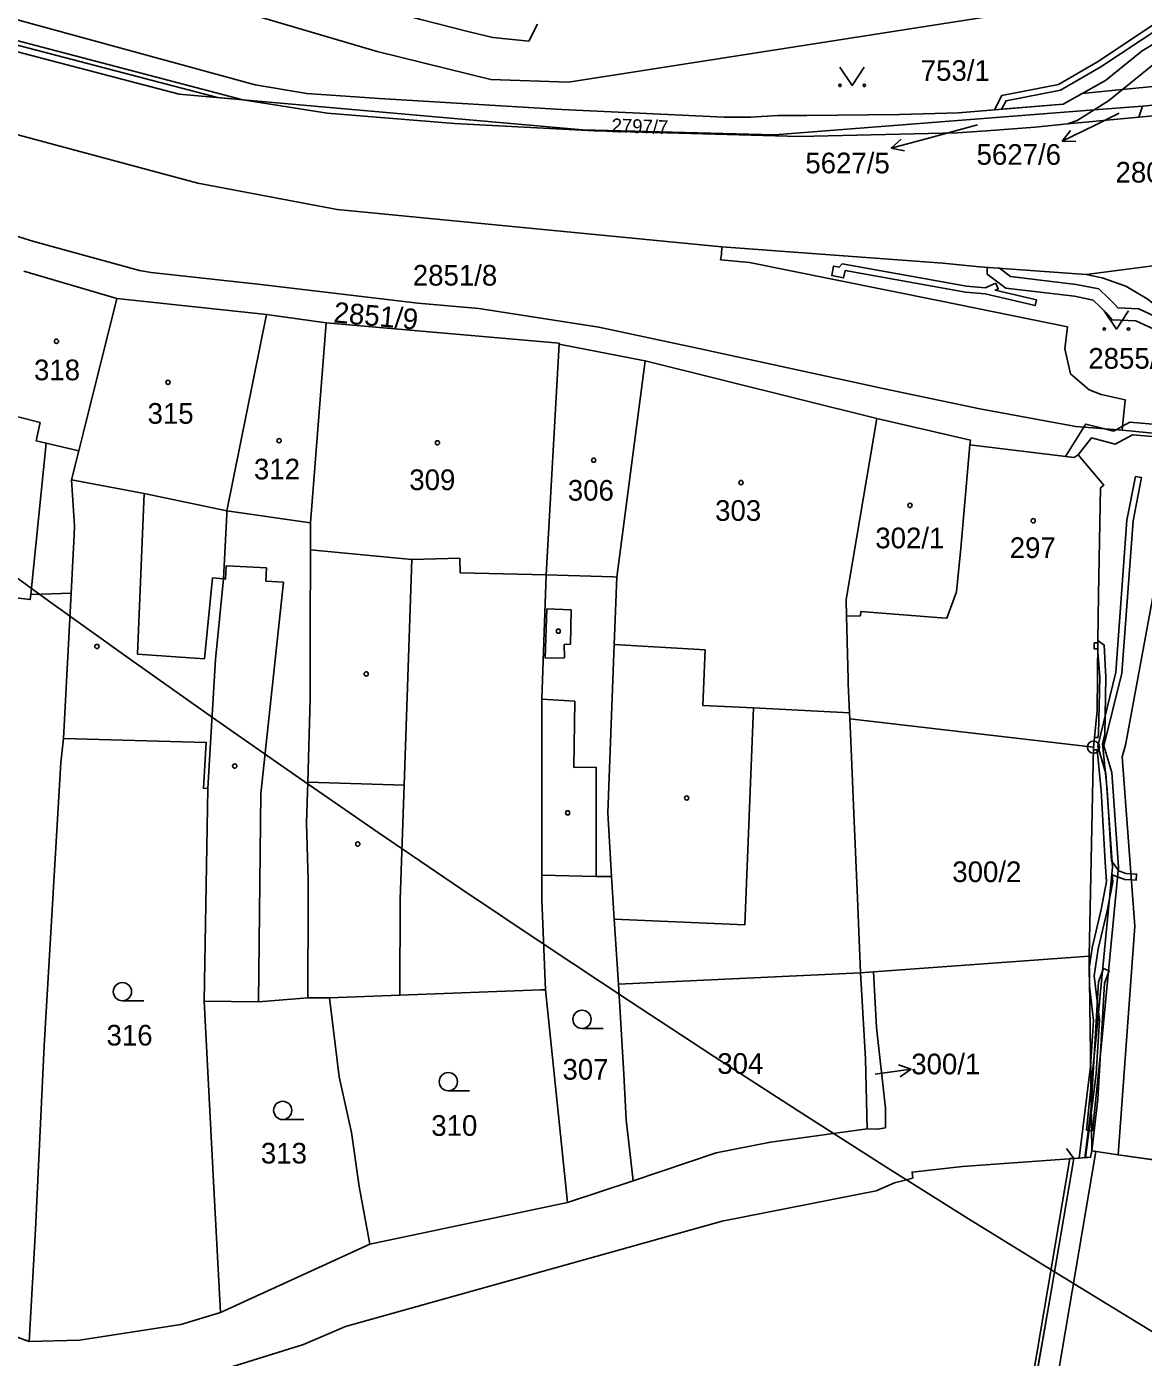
# Model space of a CAD drawing. Extents: x -644096 to -634268, y -1141430 to -1133463.
# Drawn here: x -639489.4 to -639397.4, y -1138238.1 to -1138128.6 of the extents above; entities that cross this region are included whole.
import ezdxf

# ---------------------------------------------------------------- set-up
doc = ezdxf.new("R2010")
doc.units = 0
for name, color, linetype in [('_CIVIL_CONSTRUCTION', 7, 'Continuous'), ('B_Hranice _3D', 7, 'Continuous'), ('M_Svah_Nasyp', 7, 'Continuous'), ('M_Svah_Zarez', 7, 'Continuous'), ('spodek_zarez', 7, 'Continuous'), ('svrsek_osa_sjezdy', 7, 'Continuous'), ('svrsek_osa_terminal_VRT', 7, 'Continuous'), ('svrsek_osa_VRT', 7, 'Continuous'), ('svrsek_popisy_VRT', 7, 'Continuous'), ('terminal_VRT', 7, 'Continuous')]:
    doc.layers.add(name, color=color, linetype=linetype)

msp = doc.modelspace()

# ---------------------------------------------------------------- linework, layer by layer
at = {"layer": '_CIVIL_CONSTRUCTION'}
for radius in [0.5, 0.0303]:
    msp.add_circle((-639401.52, -1138187.89), radius, dxfattribs=at)
at = {"layer": 'B_Hranice _3D'}
for points in [[(-639352.14, -1138118.12), (-639350.07, -1138128.62), (-639353.23, -1138129.01), (-639355.54, -1138129.53), (-639399.15, -1138133.78), (-639402.45, -1138134.1), (-639404.02, -1138134.98), (-639409.09, -1138135.39), (-639408.72, -1138134.7), (-639404.23, -1138133.83), (-639400.93, -1138131.91), (-639394.28, -1138127.51)], [(-639394.54, -1138127.09), (-639401.19, -1138131.49), (-639404.41, -1138133.35), (-639409.06, -1138134.26), (-639409.68, -1138135.44), (-639412.63, -1138135.68), (-639417.51, -1138135.83), (-639425.12, -1138135.91), (-639427.52, -1138135.9), (-639429.75, -1138136.04), (-639431.93, -1138136.06), (-639445.3, -1138135.41), (-639460.33, -1138134.51), (-639466.3, -1138134.11), (-639470.54, -1138133.4), (-639512.74, -1138121.84)], [(-639514.3, -1138123.8), (-639473.65, -1138134.43), (-639471.57, -1138134.61), (-639443.59, -1138137.08), (-639427.8, -1138137.5), (-639401.48, -1138135.45), (-639397.49, -1138135.14), (-639318.2, -1138127.46)], [(-639396.08, -1138152.62), (-639397.79, -1138151.82), (-639399.51, -1138151.75), (-639399.73, -1138151.48), (-639400.28, -1138150.94), (-639401.08, -1138150.18), (-639402.94, -1138149.81), (-639408.35, -1138149.17), (-639409.27, -1138148.48), (-639410.28, -1138148.41), (-639410.27, -1138148.98), (-639408.73, -1138150.13), (-639403.1, -1138150.79), (-639401.56, -1138151.1), (-639400.98, -1138151.66), (-639400.47, -1138152.16), (-639399.99, -1138152.73), (-639398.03, -1138152.82), (-639396.6, -1138153.48)], [(-639393.18, -1138161.62), (-639398.52, -1138161.16), (-639399.13, -1138161.49), (-639399.66, -1138161.78), (-639399.87, -1138161.89), (-639400.6, -1138161.7), (-639402.15, -1138161.31), (-639402.31, -1138161.56), (-639403.83, -1138163.97), (-639403.12, -1138164.06), (-639402.79, -1138163.84), (-639401.69, -1138162.45), (-639399.75, -1138162.95), (-639398.3, -1138162.18), (-639392.08, -1138162.72)]]:
    msp.add_lwpolyline(points, dxfattribs=at)
for points in [[(-639409.56, -1138149.72), (-639410.43, -1138150.09), (-639411.99, -1138149.95), (-639422.23, -1138148.12), (-639422.46, -1138148.4), (-639422.93, -1138148.31), (-639423.08, -1138149.09), (-639422.1, -1138149.28), (-639421.98, -1138148.67), (-639412.05, -1138150.45), (-639410.43, -1138150.6), (-639406.33, -1138151.56), (-639406.22, -1138151.07), (-639409.61, -1138150.28), (-639409.36, -1138150.18)], [(-639398.07, -1138165.61), (-639398.77, -1138169.22), (-639399.69, -1138181.73), (-639401.18, -1138187.82), (-639400.52, -1138190.06), (-639399.97, -1138197.76), (-639401.33, -1138212.01), (-639401.74, -1138215.93), (-639402.11, -1138219.41), (-639401.69, -1138219.46), (-639401.61, -1138219.47), (-639400.83, -1138212.05), (-639399.47, -1138197.76), (-639400.02, -1138189.98), (-639400.66, -1138187.8), (-639399.19, -1138181.81), (-639398.27, -1138169.28), (-639397.57, -1138165.71)], [(-639402.69, -1138221.71), (-639402.17, -1138221.67), (-639401.71, -1138218.06), (-639401.3, -1138214.75), (-639401.02, -1138210.36), (-639401.46, -1138206.72), (-639401.14, -1138204.5), (-639400.41, -1138201.36), (-639399.94, -1138198.98), (-639399.98, -1138198.39), (-639398.95, -1138198.8), (-639398.41, -1138198.82), (-639398, -1138198.84), (-639397.98, -1138198.34), (-639398.45, -1138198.32), (-639398.85, -1138198.3), (-639399.43, -1138198.07), (-639400.05, -1138197.26), (-639400.39, -1138191.42), (-639400.77, -1138187.63), (-639400.6, -1138186.88), (-639400.5, -1138182.13), (-639400.64, -1138179.49), (-639401.16, -1138179.11), (-639401.17, -1138180.06), (-639401, -1138182.13), (-639401.1, -1138186.82), (-639401.16, -1138187.11), (-639401.44, -1138187.11), (-639401.52, -1138187.89), (-639401.52, -1138188.11), (-639401.22, -1138188.11), (-639400.89, -1138191.46), (-639400.55, -1138197.37), (-639400.44, -1138198.94), (-639400.89, -1138201.26), (-639401.64, -1138204.4), (-639401.88, -1138206.11), (-639401.86, -1138207.54), (-639401.52, -1138210.38), (-639401.77, -1138214.18)], [(-639401.46, -1138179.3), (-639401.47, -1138179.8), (-639401.17, -1138179.81), (-639401.16, -1138179.31)], [(-639400.7, -1138206.12), (-639401.12, -1138207.22), (-639401.72, -1138217.51), (-639402.25, -1138221.68), (-639401.76, -1138221.64), (-639401.67, -1138221.13), (-639401.18, -1138216.86), (-639400.62, -1138207.32), (-639400.23, -1138206.29)], [(-639403.46, -1138221.76), (-639407.1, -1138243.14), (-639405.75, -1138243.18), (-639405.91, -1138244.02), (-639405.24, -1138244.15), (-639401.33, -1138221.18), (-639401.67, -1138221.13), (-639401.76, -1138221.64), (-639402.17, -1138221.67), (-639402.69, -1138221.71)], [(-639394.25, -1138245.59), (-639392.22, -1138234.1), (-639390.48, -1138224.25), (-639392.45, -1138223.25), (-639392.32, -1138222.46), (-639394.53, -1138222.15), (-639399.48, -1138221.44), (-639401.67, -1138221.13), (-639401.76, -1138221.64), (-639403.15, -1138221.74), (-639405.01, -1138232.69), (-639406.84, -1138243.15), (-639405.75, -1138243.18), (-639405.86, -1138243.73), (-639405.91, -1138244.02), (-639398.54, -1138245.37), (-639397.89, -1138245.5), (-639396.5, -1138245.75), (-639396.46, -1138245.53)]]:
    msp.add_lwpolyline(points, close=True, dxfattribs=at)
at = {"layer": 'M_Svah_Nasyp'}
for p, q in [((-639492.34, -1138160.15), (-639488.24, -1138161.18)), ((-639488.58, -1138162.68), (-639488.24, -1138161.18)), ((-639489.03, -1138175.32), (-639487.75, -1138162.87)), ((-639487.75, -1138162.87), (-639488.58, -1138162.68)), ((-639485.07, -1138163.52), (-639487.75, -1138162.87)), ((-639485.66, -1138165.89), (-639479.7, -1138167.01)), ((-639479.7, -1138167.01), (-639480.23, -1138180.24)), ((-639472.87, -1138168.45), (-639479.7, -1138167.01)), ((-639472.87, -1138168.45), (-639465.99, -1138169.44)), ((-639466, -1138171.65), (-639457.65, -1138172.44)), ((-639472.94, -1138172.97), (-639473, -1138174.06)), ((-639472.89, -1138172.98), (-639472.94, -1138172.97)), ((-639469.61, -1138173.15), (-639472.89, -1138172.98)), ((-639458.29, -1138191.02), (-639457.65, -1138172.44)), ((-639453.71, -1138172.35), (-639457.65, -1138172.44)), ((-639453.71, -1138172.35), (-639453.68, -1138173.56)), ((-639474.06, -1138173.96), (-639474.71, -1138180.63)), ((-639474.06, -1138173.96), (-639473.15, -1138174.05)), ((-639473, -1138174.06), (-639473.15, -1138174.05)), ((-639469.67, -1138174.23), (-639469.61, -1138173.15)), ((-639446.59, -1138173.71), (-639453.68, -1138173.56)), ((-639446.59, -1138173.71), (-639441.07, -1138173.89)), ((-639441.07, -1138173.89), (-639440.77, -1138173.9)), ((-639468.23, -1138174.31), (-639470.08, -1138191.71)), ((-639468.23, -1138174.31), (-639469.67, -1138174.23)), ((-639446.68, -1138180.56), (-639446.54, -1138176.52)), ((-639446.54, -1138176.52), (-639444.54, -1138176.59)), ((-639444.54, -1138176.59), (-639444.58, -1138179.43)), ((-639444.58, -1138179.43), (-639445.1, -1138179.46)), ((-639445.1, -1138179.46), (-639445.07, -1138180.54)), ((-639440.98, -1138179.44), (-639433.49, -1138179.88)), ((-639480.23, -1138180.24), (-639474.71, -1138180.63)), ((-639445.07, -1138180.54), (-639446.68, -1138180.56)), ((-639433.49, -1138179.88), (-639433.68, -1138184.47)), ((-639446.96, -1138183.95), (-639444.22, -1138184.1)), ((-639444.22, -1138184.1), (-639444.32, -1138189.58)), ((-639433.68, -1138184.47), (-639429.51, -1138184.66)), ((-639429.51, -1138184.66), (-639430.22, -1138202.52)), ((-639429.51, -1138184.66), (-639421.61, -1138185.08)), ((-639444.32, -1138189.58), (-639442.47, -1138189.55)), ((-639442.47, -1138189.55), (-639442.46, -1138198.53)), ((-639466.21, -1138190.78), (-639458.29, -1138191.02)), ((-639458.62, -1138200.43), (-639458.29, -1138191.02)), ((-639470.08, -1138191.71), (-639470.28, -1138208.86)), ((-639458.62, -1138200.43), (-639458.65, -1138208.31)), ((-639430.22, -1138202.52), (-639440.99, -1138202.04)), ((-639403.74, -1138220.93), (-639403.15, -1138221.74)), ((-639403.15, -1138221.74), (-639405.01, -1138232.69)), ((-639406.84, -1138243.15), (-639405.01, -1138232.69))]:
    msp.add_line(p, q, dxfattribs=at)
at = {"layer": 'M_Svah_Zarez'}
for centre in [(-639486.91, -1138154.49), (-639477.73, -1138157.87), (-639468.58, -1138162.67), (-639455.54, -1138162.85), (-639442.68, -1138164.28), (-639430.55, -1138166.12), (-639416.63, -1138168), (-639406.49, -1138169.26), (-639445.59, -1138178.35), (-639483.58, -1138179.61), (-639461.41, -1138181.87), (-639472.23, -1138189.45), (-639435.02, -1138192.08), (-639444.82, -1138193.3), (-639462.1, -1138195.87)]:
    msp.add_circle(centre, 0.175, dxfattribs=at)
at = {"layer": 'spodek_zarez'}
msp.add_circle((-638683.07, -1137056.85), 1378.08, dxfattribs=at)
at = {"layer": 'svrsek_osa_sjezdy'}
for p, q in [((-639481.48, -1138208.77), (-639479.73, -1138208.77)), ((-639443.64, -1138211.04), (-639441.89, -1138211.04)), ((-639454.65, -1138216.17), (-639452.9, -1138216.17)), ((-639468.28, -1138218.54), (-639466.53, -1138218.54))]:
    msp.add_line(p, q, dxfattribs=at)
for points in [[(-639422.4, -1138131.94), (-639421.4, -1138133.44), (-639420.4, -1138131.94)], [(-639400.64, -1138151.99), (-639399.64, -1138153.49), (-639398.64, -1138151.99)]]:
    msp.add_lwpolyline(points, dxfattribs=at)
for centre, radius in [((-639422.4, -1138133.44), 0.1), ((-639420.4, -1138133.44), 0.1), ((-639400.64, -1138153.49), 0.1), ((-639398.64, -1138153.49), 0.1), ((-639481.48, -1138208.02), 0.75), ((-639443.64, -1138210.29), 0.75), ((-639454.65, -1138215.42), 0.75), ((-639468.28, -1138217.79), 0.75)]:
    msp.add_circle(centre, radius, dxfattribs=at)
at = {"layer": 'svrsek_osa_terminal_VRT'}
msp.add_arc((-642050.26, -1145189.6), 8802.25, 41.413152, 75.317049, dxfattribs=at)
at = {"layer": 'svrsek_popisy_VRT'}
for p, q in [((-639399.41, -1138135.73), (-639401.4, -1138136.71)), ((-639411.08, -1138136.69), (-639415.29, -1138137.83)), ((-639401.4, -1138136.71), (-639404.1, -1138138.03)), ((-639415.29, -1138137.83), (-639418.19, -1138138.61)), ((-639418.19, -1138138.61), (-639417.35, -1138137.86)), ((-639404.1, -1138138.03), (-639403.42, -1138137.14)), ((-639418.19, -1138138.61), (-639417.09, -1138138.83)), ((-639404.1, -1138138.03), (-639402.98, -1138138.04)), ((-639419.5, -1138214.81), (-639416.53, -1138214.39)), ((-639416.53, -1138214.39), (-639417.59, -1138214.04)), ((-639416.53, -1138214.39), (-639417.45, -1138215.03))]:
    msp.add_line(p, q, dxfattribs=at)
at = {"layer": 'terminal_VRT'}
for p, q in [((-639401.48, -1138135.45), (-639397.49, -1138135.14)), ((-639397.49, -1138135.14), (-639397.8, -1138136.05)), ((-639397.8, -1138136.05), (-639403.67, -1138136.61)), ((-639397.8, -1138136.05), (-639396.59, -1138135.94)), ((-639402.13, -1138149.01), (-639390.74, -1138147.49)), ((-639481.93, -1138150.98), (-639489.59, -1138148.73)), ((-639469.62, -1138152.3), (-639481.93, -1138150.98)), ((-639464.71, -1138152.98), (-639469.62, -1138152.3)), ((-639419.36, -1138160.84), (-639438.44, -1138156.11)), ((-639399.16, -1138161.82), (-639392, -1138162.48)), ((-639485.7, -1138175.21), (-639486.32, -1138187.19)), ((-639421.59, -1138185.57), (-639401.52, -1138187.89)), ((-639401.89, -1138205.1), (-639401.52, -1138187.89)), ((-639474.46, -1138191.3), (-639474.75, -1138208.79)), ((-639401.89, -1138205.1), (-639419.65, -1138206.38)), ((-639401.67, -1138221.13), (-639401.89, -1138205.1)), ((-639440.64, -1138207.39), (-639420.7, -1138206.46)), ((-639419.65, -1138206.38), (-639420.7, -1138206.46)), ((-639446.64, -1138207.86), (-639444.84, -1138225.37)), ((-639399.48, -1138221.44), (-639401.67, -1138221.13)), ((-639394.53, -1138222.15), (-639399.48, -1138221.44)), ((-639444.84, -1138225.37), (-639439.43, -1138223.59)), ((-639461.11, -1138228.79), (-639444.84, -1138225.37)), ((-639473.41, -1138234.43), (-639461.11, -1138228.79)), ((-639502.98, -1138231.83), (-639489.16, -1138236.8))]:
    msp.add_line(p, q, dxfattribs=at)
for points in [[(-639471.57, -1138134.61), (-639476.81, -1138134.15), (-639524.53, -1138121.64), (-639563.28, -1138110.71), (-639616.99, -1138095.45), (-639702, -1138071.49), (-639716.92, -1138067.33), (-639726.62, -1138064.83)], [(-639390.67, -1138106.95), (-639397.02, -1138119.33), (-639403.19, -1138124.39), (-639410.47, -1138127.81), (-639444.75, -1138133.17), (-639451.15, -1138132.95), (-639460.51, -1138130.64), (-639473.09, -1138126.94), (-639506.11, -1138115.67), (-639513.12, -1138114.11), (-639515.01, -1138114.33)], [(-639514.25, -1138107.62), (-639512.77, -1138109.04), (-639504.76, -1138112.51), (-639483.95, -1138119.77), (-639479.14, -1138121.38), (-639472.39, -1138123.54), (-639467.21, -1138125.16), (-639457.03, -1138127.98), (-639452.92, -1138129.02), (-639450.98, -1138129.49), (-639448.03, -1138129.79), (-639447.3, -1138128.4)], [(-639515.12, -1138115.37), (-639516.52, -1138115.51), (-639516.01, -1138120.39), (-639513.42, -1138123.63), (-639471.57, -1138134.61)], [(-639515.12, -1138115.37), (-639514.5, -1138119.82), (-639512.74, -1138121.84), (-639470.54, -1138133.4), (-639466.3, -1138134.11), (-639460.33, -1138134.51), (-639445.3, -1138135.41), (-639431.93, -1138136.06), (-639429.75, -1138136.04), (-639427.52, -1138135.9), (-639425.12, -1138135.91), (-639417.51, -1138135.83), (-639412.63, -1138135.68), (-639404.02, -1138134.98), (-639400.53, -1138133.03), (-639397.52, -1138130.59), (-639392.54, -1138127.61), (-639390.41, -1138127.01)], [(-639367.69, -1138124.54), (-639367.43, -1138125.7), (-639379.22, -1138127), (-639390.31, -1138128.24), (-639391.18, -1138128.53), (-639393.92, -1138129.85), (-639396.4, -1138131.55), (-639400.3, -1138134.71), (-639401.48, -1138135.45)], [(-639397.49, -1138135.14), (-639318.2, -1138127.46), (-639312.3, -1138125.89)], [(-639517.55, -1138130.06), (-639504.82, -1138133.53), (-639497.88, -1138135.42), (-639475.26, -1138141.49), (-639463.8, -1138143.65), (-639432.13, -1138146.71)], [(-639471.57, -1138134.61), (-639443.59, -1138137.08), (-639427.8, -1138137.5), (-639401.48, -1138135.45)], [(-639403.67, -1138136.61), (-639406.32, -1138136.87), (-639410.32, -1138137.17), (-639412.74, -1138137.33), (-639425.74, -1138137.63), (-639442.65, -1138137.17), (-639454.15, -1138136.56), (-639464.62, -1138135.73), (-639471.57, -1138134.61)], [(-639403.67, -1138136.61), (-639402.87, -1138136.32), (-639401.48, -1138135.45)], [(-639519.42, -1138136.75), (-639488.77, -1138146.29), (-639480.07, -1138148.66), (-639479.1, -1138148.84), (-639470.09, -1138149.81), (-639457.15, -1138151.35), (-639452.13, -1138151.8), (-639442.24, -1138153.33), (-639434.02, -1138155.09), (-639418.72, -1138158.41), (-639410.87, -1138160.06), (-639402.99, -1138161.51), (-639399.16, -1138161.82)], [(-639432.13, -1138146.71), (-639432.16, -1138147.35), (-639432.23, -1138147.79), (-639429.84, -1138148.01), (-639423.04, -1138149.37), (-639414.17, -1138151.16), (-639411.21, -1138151.78), (-639403.67, -1138153.31), (-639403.89, -1138155.11), (-639403.43, -1138157.16), (-639401.87, -1138158.5), (-639400.89, -1138158.87), (-639398.92, -1138159.3), (-639399.16, -1138161.82)], [(-639432.13, -1138146.71), (-639413.93, -1138148.07), (-639410.9, -1138148.36), (-639402.13, -1138149.01)], [(-639392.33, -1138157.44), (-639393.11, -1138155.54), (-639394.17, -1138153.79), (-639395.49, -1138152.23), (-639397.1, -1138150.99), (-639398.87, -1138149.97), (-639400.81, -1138149.26), (-639402.13, -1138149.01)], [(-639481.93, -1138150.98), (-639484.7, -1138162.07), (-639485.07, -1138163.52), (-639485.66, -1138165.89), (-639485.42, -1138169.67), (-639485.44, -1138170.42), (-639485.7, -1138175.21)], [(-639469.62, -1138152.3), (-639472.87, -1138168.45), (-639472.88, -1138168.72), (-639473.15, -1138174.05), (-639473.81, -1138180.69), (-639474.23, -1138187.53), (-639474.46, -1138191.3)], [(-639464.71, -1138152.98), (-639465.99, -1138169.44), (-639466, -1138171.65), (-639466.03, -1138178.29), (-639466.01, -1138183.91), (-639466.21, -1138190.78), (-639466.31, -1138194.13), (-639466.19, -1138198.87), (-639466.19, -1138200.44), (-639466.21, -1138208.53)], [(-639445.53, -1138154.72), (-639445.52, -1138154.65), (-639464.71, -1138152.98)], [(-639445.53, -1138154.72), (-639446.59, -1138173.71), (-639446.96, -1138183.95), (-639446.95, -1138198.44)], [(-639438.44, -1138156.11), (-639438.73, -1138156.05), (-639445.24, -1138154.78), (-639445.53, -1138154.72)], [(-639438.44, -1138156.11), (-639440.77, -1138173.9), (-639440.98, -1138179.44), (-639441.51, -1138193.29), (-639441.22, -1138198.55)], [(-639419.36, -1138160.84), (-639421.89, -1138175.75), (-639421.85, -1138177.11)], [(-639411.71, -1138163.01), (-639411.64, -1138162.64), (-639419.36, -1138160.84)], [(-639411.71, -1138163.01), (-639412.46, -1138171.51), (-639412.8, -1138175.1), (-639413.59, -1138177.28), (-639414.08, -1138177.24), (-639420.68, -1138176.74), (-639420.71, -1138177.08), (-639421.85, -1138177.11)], [(-639401.52, -1138187.89), (-639401.23, -1138184.9), (-639401.16, -1138179.11), (-639401.13, -1138177.29), (-639401.1, -1138175.33), (-639400.95, -1138166.56), (-639400.67, -1138166.33), (-639402.79, -1138163.84), (-639403.12, -1138164.06), (-639411.71, -1138163.01)], [(-639399.48, -1138221.44), (-639398.13, -1138202.62), (-639399.17, -1138188.69), (-639398.9, -1138187.72), (-639396.34, -1138173.9), (-639396.27, -1138172.9), (-639392.45, -1138165.57), (-639392, -1138162.48)], [(-639493.32, -1138164.2), (-639492.93, -1138164.34), (-639494.02, -1138175.18), (-639489.07, -1138175.75), (-639489.03, -1138175.32), (-639485.7, -1138175.21)], [(-639421.85, -1138177.11), (-639421.73, -1138182.31), (-639421.72, -1138182.68), (-639421.61, -1138185.08), (-639421.59, -1138185.57)], [(-639420.7, -1138206.46), (-639420.96, -1138200.31), (-639421.26, -1138193.36), (-639421.51, -1138187.38), (-639421.59, -1138185.57)], [(-639486.32, -1138187.19), (-639486.56, -1138189.15), (-639487.92, -1138212.47), (-639488.63, -1138227.6), (-639489.16, -1138236.8)], [(-639486.32, -1138187.19), (-639474.58, -1138187.51), (-639474.81, -1138191.28), (-639474.46, -1138191.3)], [(-639446.95, -1138198.44), (-639442.46, -1138198.53), (-639441.22, -1138198.55)], [(-639446.95, -1138198.44), (-639446.95, -1138200.42), (-639446.64, -1138207.86)], [(-639441.22, -1138198.55), (-639440.99, -1138202.04), (-639440.64, -1138207.39)], [(-639420.7, -1138206.46), (-639420.36, -1138212.55), (-639420.3, -1138213.56), (-639420.17, -1138219.31)], [(-639420.17, -1138219.31), (-639419.3, -1138219.34), (-639418.65, -1138219.22), (-639418.65, -1138217.61), (-639419.38, -1138210.96), (-639419.65, -1138206.38)], [(-639464.42, -1138208.53), (-639458.65, -1138208.31), (-639447.04, -1138207.88), (-639446.64, -1138207.86)], [(-639440.64, -1138207.39), (-639440.19, -1138214.82), (-639440.01, -1138218.56), (-639439.43, -1138223.59)], [(-639474.75, -1138208.79), (-639470.28, -1138208.86), (-639466.21, -1138208.53)], [(-639474.75, -1138208.79), (-639473.96, -1138224.15), (-639473.41, -1138234.43)], [(-639466.21, -1138208.53), (-639465.42, -1138208.53), (-639464.42, -1138208.53)], [(-639464.42, -1138208.53), (-639463.64, -1138215.02), (-639462.62, -1138219.62), (-639462, -1138224.06), (-639461.11, -1138228.79)], [(-639439.43, -1138223.59), (-639432.58, -1138221.28), (-639428.13, -1138220.39), (-639420.17, -1138219.31)], [(-639401.67, -1138221.13), (-639401.76, -1138221.64), (-639403.15, -1138221.74), (-639412.32, -1138222.41), (-639416.46, -1138222.86), (-639416.4, -1138223.36), (-639417.9, -1138223.76), (-639419.41, -1138224.42), (-639432.1, -1138226.9), (-639463.11, -1138235.58), (-639466.56, -1138237.05), (-639472.82, -1138238.99), (-639479.72, -1138240.55), (-639486.16, -1138241.3), (-639491.34, -1138241.03), (-639495.9, -1138240.24), (-639504.8, -1138236.2), (-639519.47, -1138228.95), (-639529.73, -1138224.07), (-639538.75, -1138220.35), (-639550.32, -1138220.81), (-639563.3, -1138226.87), (-639570.66, -1138230.1)], [(-639489.16, -1138236.8), (-639485.01, -1138236.71), (-639476.67, -1138235.4), (-639473.41, -1138234.43)]]:
    msp.add_lwpolyline(points, dxfattribs=at)

# ---------------------------------------------------------------- texts
at = {"layer": 'svrsek_osa_VRT'}
for s, p in [('753/1', (-639415.75, -1138133.06)), ('5627/5', (-639425.25, -1138140.67)), ('5627/6', (-639411.15, -1138139.97)), ('2804/10', (-639399.71, -1138141.43)), ('2851/8', (-639457.57, -1138149.91)), ('2855/3', (-639401.95, -1138156.75)), ('318', (-639488.76, -1138157.7)), ('315', (-639479.41, -1138161.28)), ('312', (-639470.65, -1138165.86)), ('309', (-639457.86, -1138166.74)), ('306', (-639444.81, -1138167.61)), ('303', (-639432.68, -1138169.27)), ('302/1', (-639419.49, -1138171.53)), ('297', (-639408.42, -1138172.33)), ('300/2', (-639413.15, -1138199)), ('316', (-639482.79, -1138212.45)), ('307', (-639445.25, -1138215.26)), ('304', (-639432.5, -1138214.78)), ('300/1', (-639416.53, -1138214.82)), ('310', (-639456.05, -1138219.88)), ('313', (-639470.08, -1138222.16))]:
    msp.add_text(s, height=1.7, dxfattribs=at).set_placement(p)
for s, height, rotation, p in [('2797/7', 1.14, 358, (-639441.22, -1138137.29)), ('2851/9', 1.7, 355, (-639464.14, -1138152.94))]:
    msp.add_text(s, height=height, rotation=rotation, dxfattribs=at).set_placement(p)

doc.saveas('drawing.dxf')
